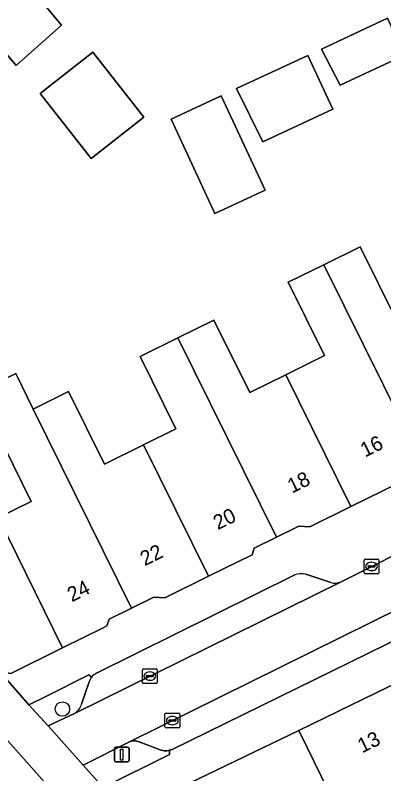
# Model space of a CAD drawing. Extents: x 159888 to 160761, y 384031 to 384750.
# Drawn here: x 160600.8 to 160625.8, y 384181.3 to 384232.8 of the extents above; entities that cross this region are included whole.
import ezdxf

# ---------------------------------------------------------------- set-up
doc = ezdxf.new("R2010")
doc.units = 0
for name, color, linetype in [('IMGEO_Boom', 7, 'Continuous'), ('IMGEO_Erf', 7, 'Continuous'), ('IMGEO_Groenvoorziening', 7, 'Continuous'), ('IMGEO_Kolk', 7, 'Continuous'), ('IMGEO_Lichtmast', 7, 'Continuous'), ('IMGEO_Pand', 7, 'Continuous'), ('IMGEO_Pand_nummerreeks', 7, 'Continuous'), ('IMGEO_Parkeervlak_open', 7, 'Continuous'), ('IMGEO_Rijbaan_lokaal_open', 7, 'Continuous'), ('IMGEO_Voetpad_open', 7, 'Continuous')]:
    doc.layers.add(name, color=color, linetype=linetype)

msp = doc.modelspace()

# ---------------------------------------------------------------- linework, layer by layer
at = {"layer": 'IMGEO_Boom'}
msp.add_circle((160604.006, 384185.725), 0.489, dxfattribs=at)
at = {"layer": 'IMGEO_Erf'}
for points in [[(160600.706, 384236.008), (160603.948, 384232.109), (160600.877, 384229.388), (160597.535, 384233.3)], [(160621.573, 384230.497), (160626.05, 384232.584), (160627.219, 384230.076), (160622.856, 384228.041)], [(160606.08, 384230.282), (160609.528, 384225.878), (160605.951, 384223.078), (160602.503, 384227.481)], [(160615.821, 384227.817), (160620.645, 384230.065), (160622.347, 384226.415), (160617.608, 384224.206)], [(160611.372, 384225.743), (160614.772, 384227.328), (160617.752, 384220.935), (160614.352, 384219.35)]]:
    msp.add_lwpolyline(points, close=True, dxfattribs=at)
for points in [[(160599.378, 384207.757), (160600.839, 384208.478), (160602.026, 384206.072), (160604.419, 384207.256), (160606.857, 384202.33), (160609.501, 384203.639), (160611.706, 384204.73), (160609.278, 384209.635), (160611.844, 384210.905), (160614.283, 384212.111), (160616.718, 384207.191), (160619.152, 384208.395), (160621.793, 384209.701), (160619.33, 384214.679), (160621.736, 384215.87), (160624.196, 384217.087), (160626.663, 384212.1)], [(160599.652, 384198.711), (160601.875, 384199.811), (160599.416, 384204.781)]]:
    msp.add_lwpolyline(points, dxfattribs=at)
at = {"layer": 'IMGEO_Groenvoorziening'}
for points in [[(160605.975, 384187.887), (160605.797, 384188.035), (160602.924, 384186.603), (160601.729, 384186.007), (160603.04, 384184.581), (160604.821, 384185.434)], [(160605.3, 384186.055), (160605.814, 384187.577)]]:
    msp.add_lwpolyline(points, dxfattribs=at)
msp.add_lwpolyline([(160611.26, 384182.64), (160611.263, 384182.922), (160611.175, 384182.903), (160611.086, 384182.891), (160610.996, 384182.888), (160610.907, 384182.893), (160610.818, 384182.905), (160610.73, 384182.926), (160610.645, 384182.954), (160609.202, 384183.509), (160609.123, 384183.534), (160609.042, 384183.552), (160608.96, 384183.563), (160608.877, 384183.566), (160608.794, 384183.562), (160608.712, 384183.55), (160608.631, 384183.532), (160608.555, 384183.507), (160605.413, 384181.92), (160606.763, 384180.403)], close=True, dxfattribs=at)
for centre, radius, start, end in [((160606.705, 384187.311), 0.93, 141.7252, 163.3842), ((160604.344, 384186.297), 0.986, 298.9284, 345.783)]:
    msp.add_arc(centre, radius, start, end, dxfattribs=at)
at = {"layer": 'IMGEO_Kolk'}
for p, q in [((160624.474, 384194.973), (160624.474, 384195.825)), ((160624.549, 384195.899), (160625.401, 384195.899)), ((160624.962, 384195.679), (160624.987, 384195.679)), ((160625.475, 384195.825), (160625.475, 384194.973)), ((160624.733, 384195.393), (160624.733, 384195.405)), ((160625.171, 384195.356), (160624.773, 384195.356)), ((160624.776, 384195.442), (160625.174, 384195.442)), ((160624.985, 384195.119), (160624.96, 384195.119)), ((160625.217, 384195.405), (160625.217, 384195.393)), ((160625.401, 384194.899), (160624.549, 384194.899)), ((160609.435, 384187.535), (160609.435, 384188.387)), ((160609.51, 384188.461), (160610.362, 384188.461)), ((160610.436, 384188.387), (160610.436, 384187.535)), ((160609.694, 384187.955), (160609.694, 384187.967)), ((160610.132, 384187.918), (160609.734, 384187.918)), ((160609.737, 384188.004), (160610.135, 384188.004)), ((160609.923, 384188.241), (160609.948, 384188.241)), ((160610.178, 384187.967), (160610.178, 384187.955)), ((160610.362, 384187.461), (160609.51, 384187.461)), ((160609.946, 384187.681), (160609.921, 384187.681)), ((160610.96, 384184.516), (160610.96, 384185.368)), ((160611.035, 384185.442), (160611.887, 384185.442)), ((160611.961, 384185.368), (160611.961, 384184.516)), ((160611.219, 384184.936), (160611.219, 384184.948)), ((160611.657, 384184.899), (160611.259, 384184.899)), ((160611.262, 384184.985), (160611.66, 384184.985)), ((160611.448, 384185.222), (160611.473, 384185.222)), ((160611.703, 384184.948), (160611.703, 384184.936)), ((160611.887, 384184.442), (160611.035, 384184.442)), ((160611.471, 384184.662), (160611.446, 384184.662))]:
    msp.add_line(p, q, dxfattribs=at)
for points in [[(160624.474, 384194.973), (160624.474, 384195.825)], [(160624.549, 384195.899), (160625.401, 384195.899)], [(160625.475, 384195.825), (160625.475, 384194.973)], [(160625.401, 384194.899), (160624.549, 384194.899)], [(160609.435, 384187.535), (160609.435, 384188.387)], [(160609.51, 384188.461), (160610.362, 384188.461)], [(160610.436, 384188.387), (160610.436, 384187.535)], [(160610.362, 384187.461), (160609.51, 384187.461)], [(160610.96, 384184.516), (160610.96, 384185.368)], [(160611.035, 384185.442), (160611.887, 384185.442)], [(160611.961, 384185.368), (160611.961, 384184.516)], [(160611.887, 384184.442), (160611.035, 384184.442)]]:
    msp.add_lwpolyline(points, dxfattribs=at)
for centre, radius, start, end in [((160624.551, 384195.823), 0.0765, 91.552, 178.448), ((160624.551, 384195.823), 0.0765, 91.552, 178.448), ((160625.399, 384195.823), 0.0765, 1.552, 88.448), ((160625.399, 384195.823), 0.0765, 1.552, 88.448), ((160624.773, 384195.402), 0.0403, 85.8775, 175.7526), ((160624.77, 384195.392), 0.0366, 178.938, 274.7102), ((160625.174, 384195.399), 0.043, 264.8664, 352.4533), ((160625.178, 384195.404), 0.0386, 1.7309, 96.639), ((160624.551, 384194.975), 0.0765, 181.552, 268.448), ((160624.551, 384194.975), 0.0765, 181.552, 268.448), ((160625.399, 384194.975), 0.0765, 271.552, 358.448), ((160625.399, 384194.975), 0.0765, 271.552, 358.448), ((160609.512, 384188.385), 0.0765, 91.552, 178.448), ((160609.512, 384188.385), 0.0765, 91.552, 178.448), ((160610.36, 384188.385), 0.0765, 1.552, 88.448), ((160610.36, 384188.385), 0.0765, 1.552, 88.448), ((160609.734, 384187.964), 0.0403, 85.8775, 175.7526), ((160609.731, 384187.954), 0.0366, 178.938, 274.7102), ((160610.135, 384187.961), 0.043, 264.8664, 352.4533), ((160610.139, 384187.966), 0.0386, 1.7309, 96.639), ((160609.512, 384187.537), 0.0765, 181.552, 268.448), ((160609.512, 384187.537), 0.0765, 181.552, 268.448), ((160610.36, 384187.537), 0.0765, 271.552, 358.448), ((160610.36, 384187.537), 0.0765, 271.552, 358.448), ((160611.037, 384185.366), 0.0765, 91.552, 178.448), ((160611.037, 384185.366), 0.0765, 91.552, 178.448), ((160611.885, 384185.366), 0.0765, 1.552, 88.448), ((160611.885, 384185.366), 0.0765, 1.552, 88.448), ((160611.259, 384184.945), 0.0403, 85.8775, 175.7526), ((160611.256, 384184.935), 0.0366, 178.938, 274.7102), ((160611.66, 384184.942), 0.043, 264.8664, 352.4533), ((160611.664, 384184.947), 0.0386, 1.7309, 96.639), ((160611.037, 384184.518), 0.0765, 181.552, 268.448), ((160611.037, 384184.518), 0.0765, 181.552, 268.448), ((160611.885, 384184.518), 0.0765, 271.552, 358.448), ((160611.885, 384184.518), 0.0765, 271.552, 358.448)]:
    msp.add_arc(centre, radius, start, end, dxfattribs=at)
for centre, major_axis, ratio, start_param, end_param in [((160624.961, 384195.399), (-0.387, 0.002), 0.722429, 4.712389, 7.853982), ((160624.986, 384195.399), (-0.39, 0.002), 0.717154, 1.570796, 4.712389), ((160609.922, 384187.961), (-0.387, 0.002), 0.722429, 4.712389, 7.853982), ((160609.947, 384187.961), (-0.39, 0.002), 0.717154, 1.570796, 4.712389), ((160611.447, 384184.942), (-0.387, 0.002), 0.722429, 4.712389, 7.853982), ((160611.472, 384184.942), (-0.39, 0.002), 0.717154, 1.570796, 4.712389)]:
    msp.add_ellipse(centre, major_axis=major_axis, ratio=ratio, start_param=start_param, end_param=end_param, dxfattribs=at)
at = {"layer": 'IMGEO_Lichtmast'}
for p, q in [((160607.534, 384182.239), (160607.534, 384183.039)), ((160607.534, 384183.039), (160607.534, 384182.239)), ((160607.634, 384183.139), (160608.424, 384183.139)), ((160608.424, 384183.139), (160607.634, 384183.139)), ((160608.524, 384183.039), (160608.524, 384182.239)), ((160608.524, 384182.239), (160608.524, 384183.039)), ((160608.424, 384182.139), (160607.634, 384182.139)), ((160607.634, 384182.139), (160608.424, 384182.139))]:
    msp.add_line(p, q, dxfattribs=at)
msp.add_lwpolyline([(160607.954, 384183.014), (160608.104, 384183.014), (160608.104, 384182.264), (160607.954, 384182.264), (160607.954, 384183.014)], dxfattribs=at)
for centre, start, end in [((160607.634, 384183.039), 90, 180), ((160607.634, 384183.039), 90, 180), ((160608.424, 384183.039), 0, 90), ((160608.424, 384183.039), 360, 90), ((160607.634, 384182.239), 180, 270), ((160607.634, 384182.239), 180, 270), ((160608.424, 384182.239), 270, 0), ((160608.424, 384182.239), 270, 0)]:
    msp.add_arc(centre, 0.1, start, end, dxfattribs=at)
at = {"layer": 'IMGEO_Pand'}
for points in [[(160600.706, 384236.008), (160597.535, 384233.3), (160600.877, 384229.388), (160603.948, 384232.109)], [(160621.573, 384230.497), (160622.856, 384228.041), (160627.219, 384230.076), (160626.05, 384232.584)], [(160602.503, 384227.481), (160605.951, 384223.078), (160609.528, 384225.878), (160606.08, 384230.282)], [(160615.821, 384227.817), (160617.608, 384224.206), (160622.347, 384226.415), (160620.645, 384230.065)], [(160611.372, 384225.743), (160614.352, 384219.35), (160617.752, 384220.935), (160614.772, 384227.328)], [(160621.736, 384215.87), (160628.47, 384202.272), (160630.032, 384203.045), (160630.681, 384203.003), (160633.73, 384204.512), (160629.322, 384213.425), (160626.663, 384212.1), (160624.196, 384217.087)], [(160619.152, 384208.395), (160623.571, 384199.46), (160626.755, 384201.036), (160626.912, 384201.501), (160628.47, 384202.272), (160621.736, 384215.87), (160619.33, 384214.679), (160621.793, 384209.701)], [(160619.152, 384208.395), (160616.718, 384207.191), (160614.283, 384212.111), (160611.844, 384210.905), (160618.536, 384197.389), (160620.05, 384198.138), (160620.801, 384198.09), (160623.571, 384199.46)], [(160611.844, 384210.905), (160609.278, 384209.635), (160611.706, 384204.73), (160609.501, 384203.639), (160613.91, 384194.73), (160616.871, 384196.195), (160617.021, 384196.639), (160618.536, 384197.389)], [(160602.026, 384206.072), (160600.839, 384208.478), (160599.378, 384207.757), (160599.048, 384206.64), (160598.876, 384206.056), (160598.842, 384205.942), (160599.416, 384204.781), (160601.875, 384199.811), (160599.652, 384198.711), (160604.013, 384189.871), (160606.78, 384191.244), (160607.026, 384191.366), (160607.178, 384191.818), (160608.69, 384192.566)], [(160602.026, 384206.072), (160608.69, 384192.566), (160610.199, 384193.312), (160610.948, 384193.264), (160613.91, 384194.73), (160609.501, 384203.639), (160606.857, 384202.33), (160604.419, 384207.256)], [(160599.652, 384198.711), (160596.565, 384197.183), (160590.206, 384204.356), (160587.501, 384201.938), (160593.357, 384195.399), (160599.738, 384188.271), (160600.509, 384188.134), (160604.013, 384189.871)], [(160620.053, 384184.278), (160623.636, 384176.931), (160625.207, 384173.709), (160628.993, 384176.283), (160632.197, 384177.163), (160630.651, 384180.333), (160627.06, 384187.695)], [(160620.053, 384184.278), (160612.682, 384180.724), (160617.084, 384171.954), (160617.266, 384172.032), (160617.041, 384172.501), (160622.46, 384175.128), (160621.975, 384176.126), (160623.636, 384176.931)]]:
    msp.add_lwpolyline(points, close=True, dxfattribs=at)
at = {"layer": 'IMGEO_Parkeervlak_open'}
for points in [[(160619.767, 384194.825), (160606.317, 384188.154)], [(160631.154, 384194.673), (160608.555, 384183.507), (160608.631, 384183.532), (160608.712, 384183.55), (160608.794, 384183.562), (160608.877, 384183.566), (160608.96, 384183.563), (160609.042, 384183.552), (160609.123, 384183.534), (160609.202, 384183.509), (160610.645, 384182.954), (160610.73, 384182.926), (160610.818, 384182.905), (160610.907, 384182.893), (160610.996, 384182.888), (160611.086, 384182.891), (160611.175, 384182.903), (160611.263, 384182.922), (160611.348, 384182.949), (160611.431, 384182.984), (160611.444, 384182.99), (160629.6, 384191.883)], [(160622.217, 384194.302), (160620.526, 384194.874)], [(160604.821, 384185.434), (160622.91, 384194.365)], [(160605.814, 384187.577), (160605.3, 384186.055)]]:
    msp.add_lwpolyline(points, dxfattribs=at)
for centre, radius, start, end in [((160620.235, 384193.477), 1.427, 78.2343, 109.1534), ((160622.474, 384195.313), 1.043, 255.7045, 294.6843), ((160606.705, 384187.311), 0.93, 141.7252, 163.3842), ((160606.725, 384187.279), 0.965, 114.9876, 140.9708), ((160604.344, 384186.297), 0.986, 298.9284, 345.783)]:
    msp.add_arc(centre, radius, start, end, dxfattribs=at)
at = {"layer": 'IMGEO_Rijbaan_lokaal_open'}
for points in [[(160631.154, 384194.673), (160637.977, 384198.045), (160645.175, 384201.602), (160646.37, 384202.193), (160644.86, 384205.248), (160628.858, 384197.339), (160622.91, 384194.365), (160604.821, 384185.434), (160603.04, 384184.581), (160605.413, 384181.92), (160608.555, 384183.507)], [(160599.571, 384184.354), (160573.898, 384199.879), (160574.253, 384198.177), (160574.795, 384195.12), (160600.649, 384179.409), (160602.978, 384180.566)]]:
    msp.add_lwpolyline(points, close=True, dxfattribs=at)
at = {"layer": 'IMGEO_Voetpad_open'}
for points in [[(160626.755, 384201.036), (160623.571, 384199.46), (160620.801, 384198.09), (160620.05, 384198.138), (160618.536, 384197.389), (160617.021, 384196.639), (160616.871, 384196.195), (160613.91, 384194.73), (160610.948, 384193.264), (160610.199, 384193.312), (160608.69, 384192.566), (160607.178, 384191.818), (160607.026, 384191.366), (160606.78, 384191.244), (160604.013, 384189.871), (160600.509, 384188.134), (160599.738, 384188.271), (160601.729, 384186.007), (160602.924, 384186.603), (160605.797, 384188.035), (160605.975, 384187.887)], [(160622.91, 384194.365), (160628.858, 384197.339)], [(160606.317, 384188.154), (160619.767, 384194.825)], [(160620.526, 384194.874), (160622.217, 384194.302)], [(160629.6, 384191.883), (160611.444, 384182.99), (160611.431, 384182.984), (160611.348, 384182.949), (160611.263, 384182.922), (160611.26, 384182.64), (160606.763, 384180.403), (160609.172, 384177.714), (160612.682, 384180.724), (160620.053, 384184.278), (160627.06, 384187.695)], [(160606.763, 384180.403), (160605.413, 384181.92), (160603.04, 384184.581), (160601.729, 384186.007), (160599.738, 384188.271)]]:
    msp.add_lwpolyline(points, dxfattribs=at)
msp.add_lwpolyline([(160574.795, 384195.12), (160574.253, 384198.177), (160573.898, 384199.879), (160599.571, 384184.354), (160602.978, 384180.566), (160600.649, 384179.409)], close=True, dxfattribs=at)
for centre, radius, start, end in [((160620.235, 384193.477), 1.427, 78.2343, 109.1534), ((160622.474, 384195.313), 1.043, 255.7045, 294.6843), ((160606.725, 384187.279), 0.965, 114.9876, 140.9708)]:
    msp.add_arc(centre, radius, start, end, dxfattribs=at)

# ---------------------------------------------------------------- texts
at = {"layer": 'IMGEO_Pand_nummerreeks'}
for s, rotation, p in [('16', 26.275, (160624.529, 384202.78)), ('18', 26.275, (160619.58, 384200.337)), ('20', 26.275, (160614.548, 384197.853)), ('22', 26.275, (160609.591, 384195.406)), ('24', 26.2758, (160604.644, 384192.962)), ('13', 26.0013, (160624.334, 384182.715))]:
    msp.add_text(s, height=1, rotation=rotation, dxfattribs=at).set_placement(p)

doc.saveas('drawing.dxf')
